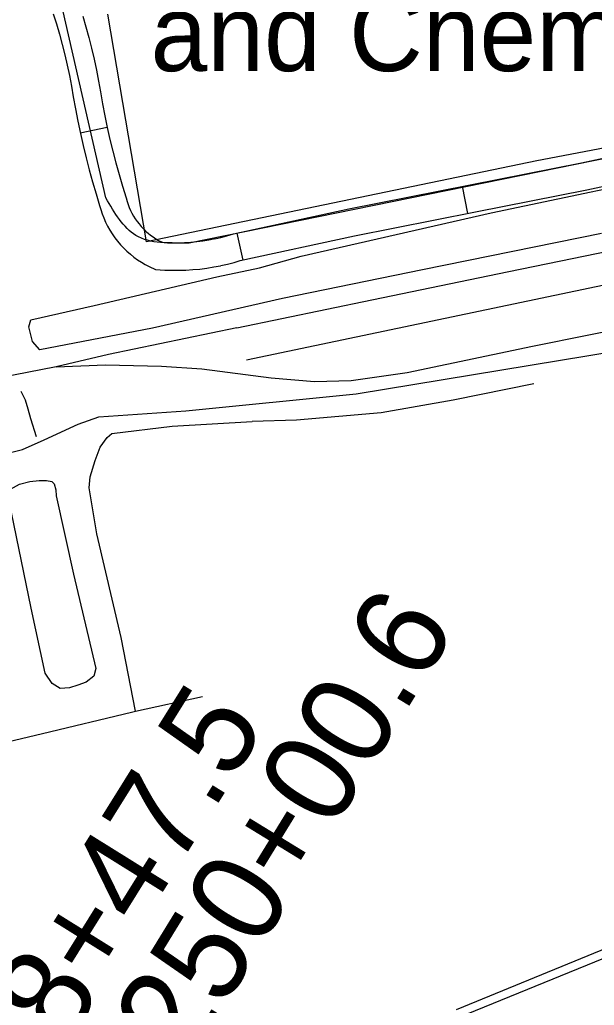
# Model space of a CAD drawing. Extents: x 3477039 to 3515015, y 546746 to 572297.
# Drawn here: x 3490098 to 3490723, y 565180 to 566253 of the extents above; entities that cross this region are included whole.
import ezdxf

# ---------------------------------------------------------------- set-up
doc = ezdxf.new("R2010")
doc.units = 0
for name, color, linetype in [('V-BLDG-IDEN', 7, 'Continuous'), ('V-RAIL-TRAK', 7, 'Continuous'), ('V-ROAD-CNTR', 7, 'Continuous'), ('V-SITE-OTLN', 7, 'Continuous'), ('V-SITE-VEGE', 7, 'Continuous'), ('V-SURV-IDEN', 7, 'Continuous'), ('V-TOPO-SHOR', 7, 'Continuous')]:
    doc.layers.add(name, color=color, linetype=linetype)

msp = doc.modelspace()

# ---------------------------------------------------------------- linework, layer by layer
at = {"layer": 'V-RAIL-TRAK'}
for points in [[(3490334.6, 565917.7), (3490481.3, 565948.4), (3490630.4, 565979.1), (3490768.3, 566007.5), (3490929.8, 566042.1), (3491093.6, 566075.6), (3491245.7, 566107.4), (3491367.1, 566133), (3491527.4, 566165.3), (3491685.3, 566198.3), (3491840.3, 566232.4), (3491974.7, 566260.3)], [(3490371.9, 565863.3), (3490418.9, 565859.5), (3490459, 565860.3), (3490519.6, 565869.3), (3490656.3, 565897.7), (3490778.9, 565922.7), (3490856.1, 565938.9)], [(3490334.6, 565917.7), (3490194.8, 565888.9), (3490137.8, 565875.5), (3489983.3, 565845.1), (3489817.6, 565809), (3489723.5, 565789), (3489611.8, 565760.5), (3489483, 565722.7), (3489381.8, 565687.6), (3489265.2, 565640.9), (3489136.8, 565583.9), (3489027.7, 565529.5), (3488948.1, 565488.2), (3488844.2, 565424.4), (3488708.4, 565339.9), (3488533.6, 565227.1), (3488502.4, 565206.7), (3488477.7, 565190.4)], [(3490137.8, 565875.5), (3490191.4, 565877.7), (3490252.6, 565876), (3490296.3, 565873.2), (3490371.9, 565863.3)]]:
    msp.add_lwpolyline(points, dxfattribs=at)
at = {"layer": 'V-ROAD-CNTR'}
for p, q in [((3490193.5, 566136.2), (3490164.1, 566130)), ((3490579.6, 566072), (3490585.4, 566042.5)), ((3490334.6, 566021), (3490341, 565991.7))]:
    msp.add_line(p, q, dxfattribs=at)
for points in [[(3490191.9, 566059.3), (3490137.5, 566297.6)], [(3490134.6, 566259.8), (3490138.1, 566248.8), (3490141.3, 566237.6), (3490144.4, 566226.4), (3490147.2, 566215.2), (3490149.8, 566203.9), (3490152.3, 566192.6), (3490154.5, 566181.2), (3490156.5, 566169.6), (3490158.9, 566156.3), (3490161.4, 566142.9), (3490164.2, 566129.6), (3490167.2, 566116.3), (3490170.4, 566103.1), (3490173.8, 566089.9), (3490177.4, 566076.8), (3490181.2, 566063.7), (3490185.1, 566051), (3490186.3, 566046.8), (3490187.9, 566042.1), (3490189.6, 566037.5), (3490191.6, 566033), (3490193.8, 566028.5), (3490196.2, 566024.2), (3490198.9, 566020.1), (3490201.7, 566016), (3490204.7, 566012.1), (3490207.9, 566008.3), (3490211.3, 566004.7), (3490214.8, 566001.3), (3490218.6, 565998), (3490222.4, 565994.9), (3490226.4, 565992), (3490230.6, 565989.3), (3490234.8, 565986.9), (3490239.2, 565984.6), (3490245.9, 565981.5), (3490256, 565980.8), (3490263.7, 565980.6), (3490271.3, 565980.5), (3490278.9, 565980.8), (3490286.5, 565981.2), (3490294.1, 565981.9), (3490301.7, 565982.9), (3490309.3, 565984.1), (3490316.5, 565985.5)], [(3491519, 566262.4), (3491144.6, 566185.9), (3490282.5, 566010.2)], [(3490310.4, 566014.9), (3490317.1, 566016.4), (3490323.6, 566018.1), (3490330.7, 566020.2), (3490456.3, 566047.6), (3490588.5, 566073.7), (3490709.3, 566097.5), (3490850.1, 566127.6), (3491038.6, 566168), (3491203, 566203.3), (3491386.8, 566243), (3491458.5, 566259.3), (3491458.5, 566259.3)], [(3490166.8, 566257.5), (3490170.2, 566245.8), (3490173.4, 566234.1), (3490176.4, 566222.3), (3490179.1, 566210.5), (3490181.7, 566198.6), (3490184, 566186.6), (3490186.1, 566174.8), (3490188.4, 566161.8), (3490190.9, 566148.8), (3490193.5, 566136), (3490196.4, 566123.1), (3490199.5, 566110.4), (3490202.8, 566097.6), (3490206.3, 566084.9), (3490210, 566072.3), (3490213.9, 566059.4), (3490215, 566055.5), (3490216.1, 566052.2), (3490217.4, 566048.9), (3490218.8, 566045.7), (3490220.3, 566042.6), (3490222, 566039.6), (3490223.9, 566036.6), (3490225.9, 566033.7), (3490228, 566031), (3490230.3, 566028.3), (3490232.7, 566025.7), (3490235.2, 566023.3), (3490237.8, 566021), (3490240.5, 566018.8), (3490243.4, 566016.8), (3490246.3, 566014.9), (3490249.3, 566013.1), (3490252.4, 566011.5), (3490253.4, 566011.1), (3490257.5, 566010.8), (3490264.2, 566010.6), (3490270.9, 566010.5), (3490277.6, 566010.7), (3490284.2, 566011.1), (3490290.9, 566011.8), (3490297.5, 566012.6), (3490304.1, 566013.7), (3490310.8, 566015)], [(3490317, 565985.6), (3490324.2, 565987.2), (3490331.6, 565989.1), (3490338.2, 565991.1), (3490462.4, 566018.2), (3490594.3, 566044.3), (3490715.4, 566068.2), (3490856.3, 566098.3), (3491044.9, 566138.7), (3491209.4, 566173.9), (3491393.3, 566213.8), (3491464, 566232.4), (3491465.1, 566230.1)], [(3490529.3, 565147.8), (3491367.1, 565489.8), (3492727.7, 566054.5)], [(3490529.3, 565147.8), (3491367.1, 565489.8), (3491524.1, 565555)]]:
    msp.add_lwpolyline(points, dxfattribs=at)
msp.add_spline([(3490282.5, 566010.2), (3490224.6, 566018.5), (3490191.9, 566059.3)], degree=3, dxfattribs=at)
at = {"layer": 'V-SITE-OTLN'}
for points in [[(3491431.4, 566256.2), (3491252.7, 566220), (3491036.2, 566171.1), (3490660.8, 566099.9), (3490236, 566011.4), (3490194.2, 566259.6)], [(3490075.1, 565778.6), (3490101.1, 565785.3), (3490124.9, 565795.7), (3490161.6, 565812.9), (3490184.1, 565820.9), (3490278.9, 565827.5), (3490464.1, 565846.1), (3490653.5, 565877), (3490842.9, 565908.5), (3490838.5, 565935.2), (3490837.6, 565961.2), (3490971.5, 565983.3), (3491045.1, 565996.4), (3491060.2, 565996.8), (3491089.9, 566004.4), (3491177.4, 566020), (3491375.7, 566054.3), (3491542.1, 566085.4), (3491756.4, 566136.1)], [(3491649.3, 565642.8), (3491448.9, 565552.7), (3491430.7, 565544.9), (3491417.1, 565538.8), (3491312.1, 565493.2), (3491125.4, 565421.1), (3490943.2, 565332.6), (3490787, 565262.7), (3490573.1, 565175)]]:
    msp.add_lwpolyline(points, dxfattribs=at)
at = {"layer": 'V-SITE-VEGE'}
msp.add_lwpolyline([(3490731.3, 566020.5), (3490536.6, 565980.9), (3490384.2, 565949.7), (3490242.7, 565917.5), (3490120.1, 565894), (3490112.2, 565903), (3490108, 565919), (3490110.4, 565926.7), (3490179, 565942.3), (3490312.7, 565973.3), (3490359.2, 565983.2), (3490404.5, 565996), (3490611.1, 566043.2), (3490835.8, 566090.2)], dxfattribs=at)
at = {"layer": 'V-TOPO-SHOR'}
for points in [[(3490345.1, 565882.8), (3490986.6, 566017.7), (3491172.4, 566061.4)], [(3490657.5, 565857), (3490569.8, 565838.9), (3490491.6, 565825.3), (3490399.3, 565817.2), (3490351.1, 565815.8)], [(3490116.5, 565799), (3490110.2, 565818.8), (3490107.5, 565829.2), (3490104.3, 565839.1), (3490099.7, 565848.5)], [(3490224.1, 565500.3), (3490208.6, 565580.4), (3490182.2, 565693.6), (3490173.8, 565743.6), (3490174.9, 565755.4), (3490180.3, 565773.2), (3490185.6, 565787.7), (3490193.3, 565798.4), (3490198.5, 565802.6), (3490264, 565810.7), (3490351.1, 565815.8)], [(3490138, 565734.9), (3490156.7, 565649.5), (3490180.9, 565546.7), (3490178.9, 565538.2), (3490170.4, 565531.7), (3490161.4, 565528.5), (3490152.4, 565525.8), (3490142.1, 565525), (3490133.6, 565530.3), (3490125.8, 565541.7), (3490110.6, 565612.4), (3490086.6, 565728.9), (3490085.8, 565739.3), (3490088.2, 565742), (3490098.1, 565747.6), (3490109, 565750.3), (3490119.3, 565751.6), (3490127.3, 565751.5), (3490133, 565750.5), (3490135.8, 565747.9), (3490137.6, 565741.2), (3490138, 565734.9)], [(3489853.3, 565410.6), (3489980.6, 565442), (3490123.1, 565476), (3490219.8, 565499.3), (3490224.1, 565500.3), (3490297.2, 565516.3)]]:
    msp.add_lwpolyline(points, dxfattribs=at)

# ---------------------------------------------------------------- texts
at = {"layer": 'V-BLDG-IDEN'}
msp.add_text('and Chemical Co.', height=83, dxfattribs=at).set_placement((3490240.6, 566197.5))
at = {"layer": 'V-SURV-IDEN'}
for s, rotation, p in [('4250+00.6', 58.4958, (3490241.8, 565048.7)), ('4248+47.5', 58.0561, (3490030.7, 564945.3))]:
    msp.add_text(s, height=100, rotation=rotation, dxfattribs=at).set_placement(p)

doc.saveas('drawing.dxf')
